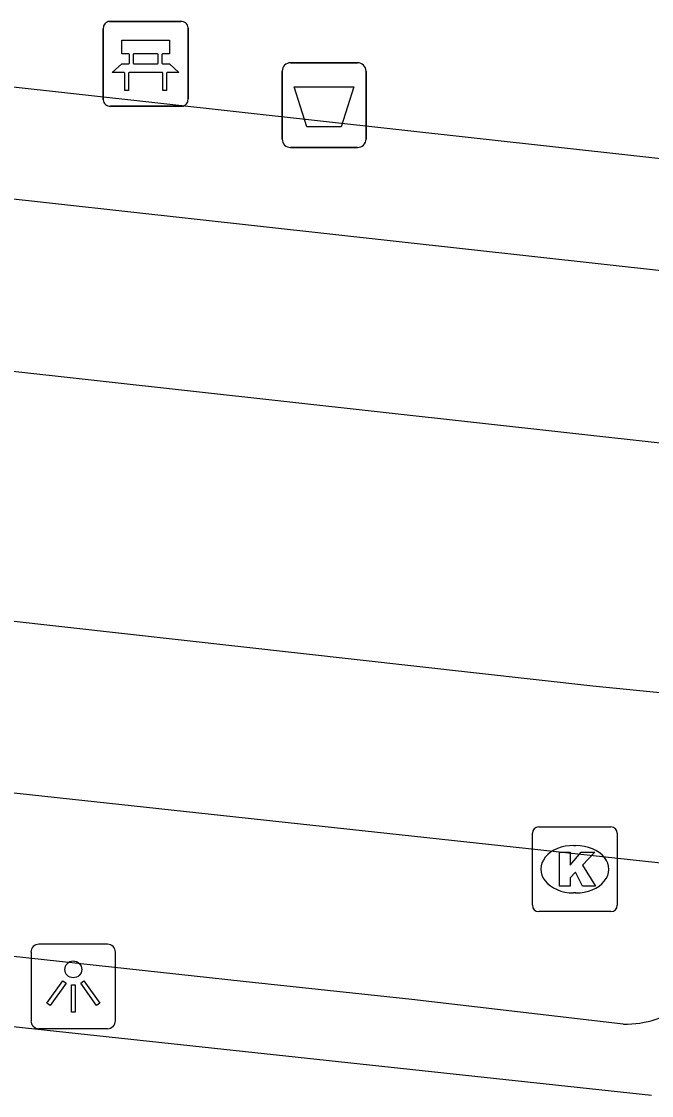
# Model space of a CAD drawing. Extents: x 162026 to 163499, y 387297 to 388169.
# Drawn here: x 162407.02 to 162414.45, y 387525.81 to 387538.48 of the extents above; entities that cross this region are included whole.
import ezdxf

# ---------------------------------------------------------------- set-up
doc = ezdxf.new("R2010")
doc.units = 0
for name, color, linetype in [('IMGEO_Afvalbak', 7, 'Continuous'), ('IMGEO_Bank', 7, 'Continuous'), ('IMGEO_Kolk', 7, 'Continuous'), ('IMGEO_Lichtpunt', 7, 'Continuous'), ('IMGEO_Rijbaan_lokaal_gesloten', 7, 'Continuous'), ('IMGEO_Voetpad_open', 7, 'Continuous')]:
    doc.layers.add(name, color=color, linetype=linetype)

msp = doc.modelspace()

# ---------------------------------------------------------------- linework, layer by layer
at = {"layer": 'IMGEO_Afvalbak'}
for p, q in [((162410.192, 387537.998), (162410.982, 387537.998)), ((162410.982, 387537.998), (162410.192, 387537.998)), ((162410.092, 387537.098), (162410.092, 387537.898)), ((162410.092, 387537.898), (162410.092, 387537.098)), ((162411.082, 387537.898), (162411.082, 387537.098)), ((162411.082, 387537.098), (162411.082, 387537.898)), ((162410.982, 387536.998), (162410.192, 387536.998)), ((162410.192, 387536.998), (162410.982, 387536.998))]:
    msp.add_line(p, q, dxfattribs=at)
msp.add_lwpolyline([(162410.235, 387537.712), (162410.939, 387537.712), (162410.79, 387537.242), (162410.384, 387537.242), (162410.235, 387537.712)], dxfattribs=at)
for centre, start, end in [((162410.192, 387537.898), 90, 180), ((162410.192, 387537.898), 90, 180), ((162410.982, 387537.898), 0, 90), ((162410.982, 387537.898), 360, 90), ((162410.192, 387537.098), 180, 270), ((162410.192, 387537.098), 180, 270), ((162410.982, 387537.098), 270, 0), ((162410.982, 387537.098), 270, 0)]:
    msp.add_arc(centre, 0.1, start, end, dxfattribs=at)
at = {"layer": 'IMGEO_Bank'}
for p, q in [((162408.056, 387538.485), (162408.897, 387538.485)), ((162408.897, 387538.485), (162408.056, 387538.485)), ((162407.981, 387537.56), (162407.981, 387538.401)), ((162407.981, 387538.401), (162407.981, 387537.56)), ((162408.981, 387538.41), (162408.981, 387537.569)), ((162408.981, 387537.569), (162408.981, 387538.41)), ((162408.29, 387537.991), (162408.29, 387538.097)), ((162408.334, 387538.097), (162408.334, 387537.991)), ((162408.622, 387538.103), (162408.34, 387538.103)), ((162408.628, 387537.991), (162408.628, 387538.097)), ((162408.672, 387538.097), (162408.672, 387537.991)), ((162408.34, 387537.985), (162408.622, 387537.985)), ((162408.678, 387537.883), (162408.285, 387537.883)), ((162408.906, 387537.485), (162408.065, 387537.485)), ((162408.065, 387537.485), (162408.906, 387537.485))]:
    msp.add_line(p, q, dxfattribs=at)
for points in [[(162408.284, 387538.103), (162408.198, 387538.103), (162408.198, 387538.264), (162408.761, 387538.264), (162408.761, 387538.103), (162408.678, 387538.103)], [(162408.228, 387537.883), (162408.086, 387537.883), (162408.198, 387537.985), (162408.284, 387537.985)], [(162408.678, 387537.985), (162408.761, 387537.985), (162408.873, 387537.883), (162408.734, 387537.883)], [(162408.278, 387537.876), (162408.278, 387537.669), (162408.235, 387537.669), (162408.235, 387537.876)], [(162408.728, 387537.876), (162408.728, 387537.669), (162408.684, 387537.669), (162408.684, 387537.876)]]:
    msp.add_lwpolyline(points, dxfattribs=at)
for centre, radius, start, end in [((162408.059, 387538.407), 0.0779, 92.4484, 184.2845), ((162408.059, 387538.407), 0.0779, 92.4484, 184.2845), ((162408.903, 387538.407), 0.0779, 2.4484, 94.2845), ((162408.903, 387538.407), 0.0779, 2.4484, 94.2845), ((162408.283, 387538.096), 0.00671, 2.8957, 87.1043), ((162408.34, 387538.096), 0.00671, 92.8957, 177.1043), ((162408.622, 387538.096), 0.00671, 2.8957, 87.1043), ((162408.679, 387538.096), 0.00671, 92.8957, 177.1043), ((162408.283, 387537.992), 0.00671, 272.8957, 357.1043), ((162408.34, 387537.992), 0.00671, 182.8957, 267.1043), ((162408.622, 387537.992), 0.00671, 272.8957, 357.1043), ((162408.679, 387537.992), 0.00671, 182.8957, 267.1043), ((162408.228, 387537.876), 0.00671, 2.8957, 87.1043), ((162408.285, 387537.876), 0.00671, 92.8957, 177.1043), ((162408.677, 387537.876), 0.00671, 2.8957, 87.1043), ((162408.734, 387537.876), 0.00671, 92.8957, 177.1043), ((162408.059, 387537.563), 0.0779, 182.4484, 274.2845), ((162408.059, 387537.563), 0.0779, 182.4484, 274.2845), ((162408.903, 387537.563), 0.0779, 272.4484, 4.2845), ((162408.903, 387537.563), 0.0779, 272.4484, 4.2845)]:
    msp.add_arc(centre, radius, start, end, dxfattribs=at)
at = {"layer": 'IMGEO_Kolk'}
for p, q in [((162413.045, 387528.057), (162413.045, 387528.909)), ((162413.12, 387528.983), (162413.972, 387528.983)), ((162414.046, 387528.909), (162414.046, 387528.057)), ((162413.533, 387528.763), (162413.558, 387528.763)), ((162413.556, 387528.203), (162413.531, 387528.203)), ((162413.972, 387527.983), (162413.12, 387527.983))]:
    msp.add_line(p, q, dxfattribs=at)
for points in [[(162413.045, 387528.057), (162413.045, 387528.909)], [(162413.12, 387528.983), (162413.972, 387528.983)], [(162414.046, 387528.909), (162414.046, 387528.057)], [(162413.366, 387528.683), (162413.489, 387528.683), (162413.489, 387528.532), (162413.619, 387528.683), (162413.783, 387528.683), (162413.637, 387528.532), (162413.79, 387528.283), (162413.638, 387528.283), (162413.553, 387528.447), (162413.489, 387528.38), (162413.489, 387528.283), (162413.366, 387528.283), (162413.366, 387528.683)], [(162413.972, 387527.983), (162413.12, 387527.983)]]:
    msp.add_lwpolyline(points, dxfattribs=at)
for centre, start, end in [((162413.122, 387528.907), 91.552, 178.448), ((162413.122, 387528.907), 91.552, 178.448), ((162413.97, 387528.907), 1.552, 88.448), ((162413.97, 387528.907), 1.552, 88.448), ((162413.122, 387528.059), 181.552, 268.448), ((162413.122, 387528.059), 181.552, 268.448), ((162413.97, 387528.059), 271.552, 358.448), ((162413.97, 387528.059), 271.552, 358.448)]:
    msp.add_arc(centre, 0.0765, start, end, dxfattribs=at)
for centre, major_axis, ratio, start_param, end_param in [((162413.532, 387528.483), (-0.387, 0.002), 0.722429, 4.712389, 7.853982), ((162413.557, 387528.483), (-0.39, 0.002), 0.717154, 1.570796, 4.712389)]:
    msp.add_ellipse(centre, major_axis=major_axis, ratio=ratio, start_param=start_param, end_param=end_param, dxfattribs=at)
at = {"layer": 'IMGEO_Lichtpunt'}
for p, q in [((162408.03, 387527.598), (162407.222, 387527.598)), ((162408.03, 387527.598), (162407.222, 387527.598)), ((162407.128, 387527.503), (162407.128, 387526.696)), ((162407.128, 387527.503), (162407.128, 387526.696)), ((162408.124, 387526.696), (162408.124, 387527.503)), ((162408.124, 387526.696), (162408.124, 387527.503)), ((162407.222, 387526.602), (162408.03, 387526.602)), ((162407.222, 387526.602), (162408.03, 387526.602))]:
    msp.add_line(p, q, dxfattribs=at)
for points in [[(162407.502, 387527.167), (162407.541, 387527.139), (162407.353, 387526.877), (162407.315, 387526.904), (162407.502, 387527.167)], [(162407.714, 387527.139), (162407.752, 387527.166), (162407.939, 387526.904), (162407.9, 387526.876), (162407.714, 387527.139)], [(162407.604, 387527.119), (162407.651, 387527.119), (162407.651, 387526.797), (162407.604, 387526.797), (162407.604, 387527.119)]]:
    msp.add_lwpolyline(points, dxfattribs=at)
msp.add_circle((162407.627, 387527.301), 0.0994, dxfattribs=at)
for centre, start, end in [((162407.222, 387527.503), 90, 180), ((162407.222, 387527.503), 90, 180), ((162408.03, 387527.503), 0, 90), ((162408.03, 387527.503), 0, 90), ((162407.222, 387526.696), 180, 270), ((162407.222, 387526.696), 180, 270), ((162408.03, 387526.696), 270, 0), ((162408.03, 387526.696), 270, 360)]:
    msp.add_arc(centre, 0.0946, start, end, dxfattribs=at)
at = {"layer": 'IMGEO_Rijbaan_lokaal_gesloten'}
for points in [[(162426.046, 387533.32), (162425.062, 387533.218), (162421.882, 387532.949), (162417.998, 387533.128), (162396.643, 387535.49), (162396.843, 387537.503)], [(162418.788, 387535.089), (162417.023, 387535.273), (162398.662, 387537.3), (162396.843, 387537.503)], [(162419.072, 387530.115), (162413.757, 387530.641), (162396.363, 387532.584), (162396.163, 387530.547)], [(162396.163, 387530.547), (162417.652, 387528.223)]]:
    msp.add_lwpolyline(points, dxfattribs=at)
at = {"layer": 'IMGEO_Voetpad_open'}
for points in [[(162406.736, 387537.732), (162418.045, 387536.484)], [(162414.118, 387526.654), (162411.621, 387526.945), (162409.631, 387527.158), (162398.68, 387528.348), (162398.637, 387528.352)], [(162414.451, 387525.813), (162398.539, 387527.525)]]:
    msp.add_lwpolyline(points, dxfattribs=at)
msp.add_arc((162414.126, 387527.906), 1.252, 269.6516, 305.5264, dxfattribs=at)

doc.saveas('drawing.dxf')
